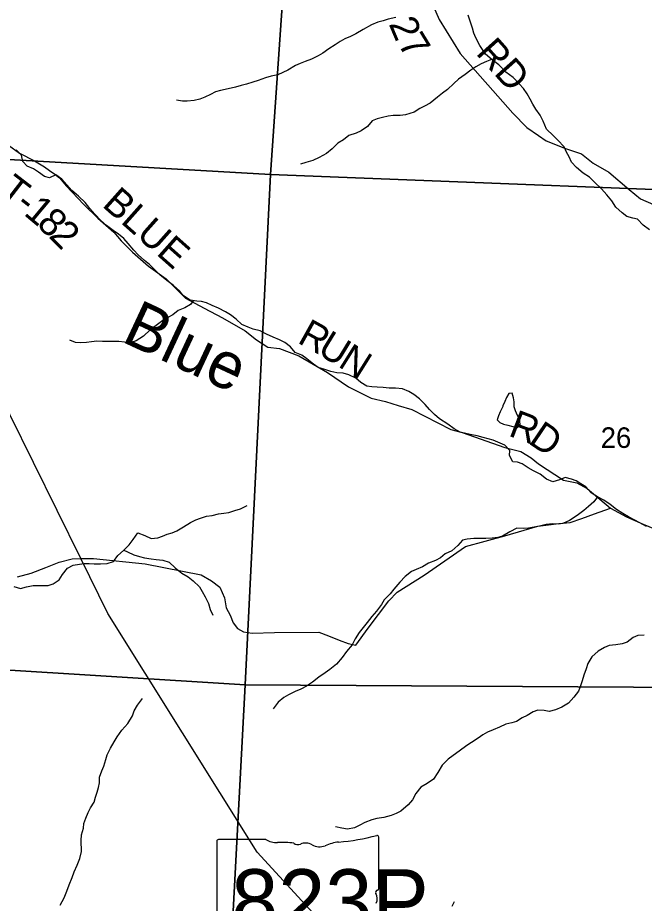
# Model space of a CAD drawing. Extents: x 1624196 to 2029251, y 146837 to 440034.
# Drawn here: x 1840391 to 1847129, y 318336 to 327860 of the extents above; entities that cross this region are included whole.
import ezdxf

# ---------------------------------------------------------------- set-up
doc = ezdxf.new("R2010")
doc.units = 0
for name, color, linetype in [('GM_P_State_Alignment', 7, 'Continuous'), ('GM_P_State_Location', 7, 'Continuous'), ('GM_P_State_Shield', 7, 'Continuous'), ('GM_X_County_Road', 7, 'Continuous'), ('GM_X_County_Road_Text', 7, 'Continuous'), ('GM_X_Minor_Lake', 7, 'Continuous'), ('GM_X_Minor_River', 7, 'Continuous'), ('GM_X_Minor_River_Text', 7, 'Continuous'), ('GM_X_Section', 7, 'Continuous'), ('GM_X_Section_Text', 7, 'Continuous'), ('GM_X_Township_Road', 7, 'Continuous'), ('GM_X_Township_Road_Text', 7, 'Continuous')]:
    doc.layers.add(name, color=color, linetype=linetype)

msp = doc.modelspace()

# ---------------------------------------------------------------- linework, layer by layer
at = {"layer": 'GM_P_State_Alignment'}
msp.add_lwpolyline([(1856781.2, 313700.4), (1856167.1, 314329.7), (1855771, 314749.9), (1855739.3, 314783.5), (1855207.8, 315406), (1854365.2, 315859.8), (1853431.9, 316274.8), (1852915.9, 316442.4), (1852167.3, 316507), (1845388.3, 316825.9), (1843966.6, 317796.8), (1842964.2, 318887.7), (1841361.5, 321454), (1841070.6, 322042.9), (1839794.7, 324625.9)], dxfattribs=at)
at = {"layer": 'GM_P_State_Shield'}
for p, q in [((1844272.7, 318496), (1844272.7, 319048.7)), ((1842532.5, 319004.3), (1842532.5, 317947.7)), ((1843059.2, 319022.5), (1842549.6, 319022.5)), ((1844272.5, 318496.1), (1844272.7, 318496))]:
    msp.add_line(p, q, dxfattribs=at)
for centre, major_axis, start_param, end_param in [((1843652.8, 320463.1), (1845.5, 0), 4.814394, 5.042369), ((1844253.4, 319051), (19.4, 0), 6.141152, 7.989035), ((1842552.4, 319006.6), (20.2, 0), 1.712693, 3.28349), ((1843180.6, 319145.2), (195.5, 0), 4.042523, 4.731795), ((1843245.4, 318429.3), (702, 0), 1.404758, 1.657858), ((1843404.8, 319012.1), (56.4, 0), 3.836095, 5.185415), ((1843487.6, 318890), (117.3, 0), 0.950623, 2.079405), ((1843639, 319057.5), (141.1, 0), 4.081561, 5.145723), ((1843888.2, 318699.8), (371.3, 0), 1.699011, 2.107814), ((1844268.2, 318455.4), (30, 0), 1.883978, 3.671073), ((1844252, 318493.8), (20.7, 0), 5.05454, 6.418171), ((1844077.5, 318385.5), (180, 0), 5.934695, 6.695948)]:
    msp.add_ellipse(centre, major_axis=major_axis, ratio=0.8, start_param=start_param, end_param=end_param, dxfattribs=at)
at = {"layer": 'GM_X_County_Road'}
for points in [[(1844861.7, 327981.3), (1844924.2, 327840), (1845148.5, 327474.6), (1845715.9, 326832), (1845866.6, 326678), (1845990.2, 326591.8), (1846073.2, 326534.9), (1846282.9, 326452.1), (1846452, 326394.6), (1846579.9, 326294.4), (1846745.7, 326198.8), (1846965, 326013.8), (1847086.9, 325911.5), (1847228.1, 325849.5)], [(1840389.3, 321847.6), (1840534.9, 321888), (1840692.1, 321948.6), (1840835.3, 322005), (1840976.9, 322041.4), (1841070.6, 322042.9), (1841205.1, 322045), (1841762.9, 321985.6), (1842363.6, 321866.8), (1842474.8, 321804.4), (1842566, 321735.7), (1842616, 321622.2), (1842633.8, 321512.2), (1842675.2, 321434.7), (1842708.6, 321353), (1842755.7, 321289.6), (1842820.3, 321254.5), (1842912.7, 321241.9), (1843150.9, 321247.7), (1843629.4, 321253.3), (1843732.2, 321212.8), (1843849.1, 321166.6), (1843943.9, 321130), (1844028.3, 321113.3), (1844159.4, 321293.8), (1844382.8, 321590.1), (1844469.4, 321681.7), (1844762.8, 321864.8), (1845204.5, 322174.8), (1845629.9, 322286.8), (1845984.1, 322391.6), (1846068.8, 322401.2), (1846209.6, 322420.4), (1846331.1, 322431.5), (1846457.4, 322473.1), (1846593.4, 322524.3), (1846764.5, 322586.7)], [(1846764.5, 322586.7), (1846937.2, 322490.8), (1847116.3, 322414), (1847762.3, 322146.8), (1847964.6, 322056.4), (1848130.9, 321925.3), (1848409.2, 321778.1), (1848537.1, 321730.1), (1848786.6, 321672.6), (1849057.5, 321557.8), (1849194.5, 321509.8), (1849311.7, 321447.5), (1849412.9, 321373.1), (1849510.6, 321288.2), (1849840.9, 321056.9), (1850077.2, 320934.3), (1850206.3, 320878.2), (1850362.5, 320758.3), (1850557.2, 320632.9)]]:
    msp.add_lwpolyline(points, dxfattribs=at)
at = {"layer": 'GM_X_Minor_Lake'}
for points in [[(1845780.8, 323472.1), (1845793.9, 323489.8), (1845788.1, 323542), (1845766.2, 323582.1), (1845744.3, 323630.3), (1845728.4, 323674.5), (1845728.6, 323730.6), (1845720.7, 323772.7), (1845708.8, 323822.8), (1845670.8, 323816.9), (1845648.6, 323774.9), (1845628.5, 323732.9), (1845608.3, 323684.9), (1845606.2, 323677.8)], [(1845606.2, 323677.8), (1845580.1, 323620.8), (1845559.9, 323576.8), (1845545.8, 323536.8), (1845573.7, 323506.6), (1845615.7, 323488.5), (1845659.7, 323478.3), (1845713.8, 323464.1), (1845765.8, 323451.9), (1845780.8, 323472.1)]]:
    msp.add_lwpolyline(points, dxfattribs=at)
at = {"layer": 'GM_X_Minor_River'}
for points in [[(1847183.9, 325579.4), (1847115.9, 325629.7), (1847056.1, 325692), (1847006, 325702.2), (1846942, 325722.5), (1846890.1, 325762.8), (1846824.2, 325823.1), (1846780.3, 325889.4), (1846724.4, 325955.7), (1846668.6, 326020), (1846594.7, 326092.4), (1846538.8, 326144.7), (1846470.8, 326187), (1846400.9, 326247.4), (1846345, 326307.7), (1846319.2, 326363.9), (1846293.3, 326414.1), (1846267.4, 326470.3), (1846199.6, 326542.7), (1846147.6, 326593), (1846075.7, 326661.4), (1846040, 326745.7), (1846008.1, 326811.9), (1845962.3, 326876.2), (1845928.4, 326928.4), (1845902.5, 326982.6), (1845868.6, 327040.8), (1845828.8, 327097.1), (1845782.9, 327149.4), (1845719, 327217.7), (1845641.1, 327274.1), (1845563.2, 327352.5), (1845491.3, 327404.9), (1845421.4, 327467.2), (1845359.6, 327561.6), (1845317.8, 327641.9), (1845295.9, 327694.1), (1845280, 327746.3), (1845260.2, 327812.5), (1845234.4, 327886.7)], [(1844457.4, 327863.3), (1844375.2, 327843.6), (1844319.1, 327827.7), (1844265, 327809.9), (1844194.8, 327782), (1844106.6, 327734.3), (1844028.3, 327684.4), (1843968.2, 327658.6), (1843910, 327632.7), (1843859.9, 327602.8), (1843805.7, 327569), (1843737.5, 327523.1), (1843673.3, 327477.2), (1843623.1, 327451.3), (1843550.9, 327415.5), (1843482.8, 327387.7), (1843428.7, 327367.8), (1843376.5, 327344), (1843296.3, 327296.1), (1843242.1, 327270.3), (1843188, 327246.4), (1843117.9, 327230.6), (1843055.8, 327214.8), (1842975.6, 327185), (1842919.4, 327167.1), (1842851.3, 327145.3), (1842793.2, 327129.5), (1842731.1, 327113.7), (1842652.9, 327093.9), (1842572.8, 327078.2), (1842516.7, 327062.3), (1842462.5, 327032.4), (1842404.3, 327006.6), (1842350.2, 326982.7), (1842288.1, 326968.9), (1842214, 326961.1), (1842163.9, 326961.3), (1842097.9, 326971.6)], [(1845485.7, 327409.9), (1845431.1, 327389), (1845373, 327363.2), (1845318.8, 327331.3), (1845262.7, 327295.4), (1845202.5, 327249.5), (1845132.2, 327199.7), (1845080, 327153.8), (1845011.7, 327087.9), (1844957.6, 327048), (1844905.4, 327006), (1844827.1, 326942.2), (1844764.9, 326908.3), (1844714.8, 326884.5), (1844654.6, 326844.6), (1844560.4, 326814.8), (1844504.3, 326807), (1844428.2, 326809.3), (1844374.1, 326799.4), (1844314, 326785.6), (1844255.9, 326771.8), (1844203.8, 326751.9), (1844153.5, 326688), (1844083.3, 326644.1), (1844029.1, 326618.2), (1843953, 326592.5), (1843892.8, 326544.6), (1843834.6, 326510.7), (1843772.3, 326450.8), (1843710.1, 326400.9), (1843631.9, 326357.1), (1843565.7, 326325.2), (1843489.6, 326303.4), (1843431.4, 326285.6)], [(1841870.1, 325144.6), (1841806.3, 325204.9), (1841754.3, 325247.2), (1841684.4, 325309.6), (1841638.5, 325359.8), (1841578.6, 325432.2), (1841530.8, 325484.5), (1841472.8, 325532.8), (1841418.9, 325573), (1841346.9, 325623.4), (1841285, 325677.7), (1841219.2, 325746.1), (1841165.3, 325808.4), (1841115.4, 325870.7), (1841043.5, 325941.1), (1840971.6, 326001.5), (1840863.8, 326122.1), (1840801.9, 326170.4), (1840733.7, 326136.6), (1840677.7, 326150.8), (1840613.8, 326199.1), (1840561.8, 326233.3), (1840493.8, 326261.6), (1840445.9, 326313.9), (1840432.1, 326382.1), (1840374.2, 326440.4)], [(1847152.3, 322387), (1847080.3, 322429.3), (1847028.3, 322457.5), (1846958.4, 322491.8), (1846898.4, 322528.1), (1846830.5, 322572.4), (1846760.5, 322624.8), (1846692.6, 322673.1), (1846624.6, 322707.4), (1846558.7, 322751.7), (1846498.8, 322816.1), (1846446.8, 322848.3), (1846394.8, 322878.5), (1846344.8, 322896.8), (1846278.8, 322915), (1846216.7, 322891.2), (1846146.5, 322867.4), (1846076.5, 322897.7), (1846008.6, 322950), (1845938.6, 322988.3), (1845880.6, 323018.6), (1845816.7, 323060.9), (1845764.7, 323079.1), (1845714.6, 323085.3), (1845680.8, 323153.5), (1845683, 323205.6), (1845629.1, 323261.9), (1845577.1, 323284.2), (1845503.1, 323316.5), (1845451, 323332.7), (1845395, 323344.9), (1845331, 323363.2), (1845275, 323373.4), (1845222.9, 323383.6), (1845148.9, 323403.9), (1845082.9, 323438.2), (1845015, 323488.5), (1844927.1, 323546.9), (1844871.1, 323591.2), (1844819.2, 323647.5), (1844773.3, 323701.8), (1844711.4, 323760.1), (1844651.5, 323806.4), (1844597.5, 323840.6), (1844529.5, 323866.9), (1844451.5, 323877.2), (1844385.4, 323877.4), (1844321.3, 323881.6), (1844255.3, 323887.9), (1844197.2, 323890.1), (1844145.2, 323898.3), (1844079.2, 323936.6), (1844025.3, 323984.9), (1843951.3, 324019.2), (1843891.3, 324035.4), (1843823.2, 324039.7), (1843757.2, 324055.9), (1843693.2, 324078.2), (1843623.1, 324098.5), (1843571.2, 324132.7), (1843501.3, 324191.1), (1843445.3, 324229.3), (1843373.3, 324257.6), (1843323.4, 324319.9), (1843261.5, 324366.2), (1843207.5, 324396.5), (1843139.5, 324422.8), (1843067.5, 324457.1), (1842997.6, 324493.4), (1842921.5, 324511.7), (1842869.5, 324531.9), (1842801.5, 324560.2), (1842741.6, 324618.5), (1842679.7, 324662.8), (1842623.7, 324697.1), (1842549.8, 324735.4), (1842481.8, 324763.7), (1842421.8, 324792), (1842367.7, 324806.2), (1842315.7, 324810.4), (1842243.6, 324820.6), (1842171.7, 324871), (1842129.8, 324923.2), (1842065.9, 324981.6), (1841994, 325033.9), (1841924.1, 325092.3), (1841870.1, 325144.6)], [(1842278.1, 324815.7), (1842247.5, 324776.5), (1842189.3, 324740.7), (1842117.2, 324710.9), (1842059, 324665), (1842004.8, 324637.1), (1841952.6, 324605.2), (1841880.4, 324551.3), (1841814.2, 324503.5), (1841741.9, 324433.6), (1841663.6, 324383.7), (1841595.5, 324361.9), (1841537.4, 324372.1), (1841479.4, 324378.4), (1841423.3, 324378.5), (1841359.2, 324378.8), (1841303.2, 324379), (1841243.1, 324381.2), (1841183, 324373.4), (1841130.9, 324365.5), (1841062.8, 324361.8), (1841012.8, 324368), (1840952.8, 324392.2)], [(1846625.4, 322707), (1846586.4, 322653.4), (1846530.2, 322601.5), (1846478, 322559.6), (1846407.7, 322505.7), (1846323.5, 322451.9), (1846253.3, 322420.1), (1846203.2, 322414.3), (1846145.2, 322416.5), (1846073, 322410.7), (1846000.9, 322392.9), (1845884.7, 322369.2), (1845832.6, 322365.4), (1845756.6, 322371.7), (1845684.3, 322331.9), (1845604.1, 322284), (1845554, 322270.2), (1845491.9, 322262.4), (1845423.8, 322260.6), (1845369.7, 322258.8), (1845295.7, 322259), (1845223.5, 322251.2), (1845173.5, 322241.4), (1845123.2, 322183.5), (1845059, 322127.6), (1844988.8, 322095.7), (1844936.6, 322051.8), (1844884.5, 322023.9), (1844808.3, 321994.1), (1844744.1, 321954.3), (1844675.9, 321926.5), (1844625.8, 321902.6), (1844555.6, 321850.7), (1844501.3, 321788.8), (1844437, 321714.8), (1844396.8, 321662.8), (1844332.5, 321598.9), (1844304.4, 321548.9), (1844248.1, 321479), (1844197.8, 321421), (1844147.6, 321355.1), (1844105.4, 321303.1), (1844061.2, 321249.1), (1844020.9, 321179.1), (1843988.7, 321115.1), (1843926.4, 321043.2), (1843878.1, 320979.2), (1843819.9, 320909.2), (1843745.6, 320849.4), (1843695.4, 320815.5), (1843627.2, 320769.6), (1843561, 320713.7), (1843494.8, 320671.9), (1843434.6, 320638), (1843374.4, 320614.1), (1843304.2, 320576.3), (1843254.1, 320550.4), (1843189.9, 320500.5), (1843137.6, 320426.6)], [(1840348.2, 321742.8), (1840420.2, 321722.5), (1840484.3, 321738.3), (1840556.4, 321754.1), (1840716.6, 321753.6), (1840770.8, 321773.4), (1840835, 321813.3), (1840871.2, 321871.3), (1840925.4, 321941.2), (1840987.6, 321973.1), (1841053.7, 321984.9), (1841105.8, 321988.7), (1841157.9, 321990.5), (1841213.9, 321986.3), (1841282, 321988.1), (1841352.1, 321991.9), (1841422.3, 322011.7), (1841468.5, 322075.7), (1841528.7, 322129.6), (1841589, 322189.5), (1841631.2, 322249.5), (1841683.5, 322319.4), (1841757.5, 322293.1), (1841825.5, 322260.8), (1841897.6, 322266.6), (1841947.7, 322284.4), (1841997.8, 322306.3), (1842049.9, 322320.2), (1842102.1, 322342), (1842172.3, 322383.9), (1842250.5, 322431.7), (1842304.7, 322459.6), (1842356.8, 322479.4), (1842420.9, 322499.3), (1842483, 322507.1), (1842551.2, 322522.9), (1842607.2, 322532.7), (1842659.3, 322540.5), (1842725.5, 322560.3), (1842787.6, 322578.2), (1842857.8, 322614)], [(1841532.8, 322133.6), (1841570.8, 322117.4), (1841638.7, 322083.1), (1841698.8, 322066.8), (1841754.8, 322052.6), (1841824.8, 322040.4), (1841880.9, 322032.1), (1841950.9, 322025.9), (1842021, 322005.6), (1842082.9, 321945.3), (1842154.8, 321886.9), (1842224.7, 321848.6), (1842276.7, 321804.3), (1842344.6, 321738), (1842372.5, 321687.8), (1842406.3, 321631.5), (1842442.1, 321559.3), (1842462, 321495.1), (1842487.8, 321434.8)], [(1847128.8, 321220.6), (1847058.7, 321214.9), (1847008.5, 321193), (1846944.3, 321145.1), (1846892.2, 321125.3), (1846824.1, 321115.5), (1846752, 321107.7), (1846699.9, 321085.8), (1846631.7, 321048), (1846563.4, 320986.1), (1846521.1, 320914.1), (1846504.9, 320856), (1846478.7, 320790), (1846460.5, 320729.9), (1846444.3, 320673.9), (1846422.1, 320617.8), (1846369.9, 320551.9), (1846313.6, 320487.9), (1846241.4, 320444.1), (1846175.2, 320416.2), (1846105.1, 320398.5), (1846053, 320408.6), (1845983, 320414.9), (1845932.9, 320395), (1845870.7, 320355.2), (1845814.5, 320329.3), (1845754.3, 320291.4), (1845704.2, 320275.6), (1845638.1, 320263.8), (1845571.9, 320231.9), (1845503.8, 320200.1), (1845443.6, 320176.3), (1845393.5, 320146.4), (1845341.3, 320110.5), (1845269.1, 320064.6), (1845218.9, 320032.7), (1845138.6, 319970.9), (1845072.4, 319925), (1845020.2, 319887.1), (1844954, 319821.2), (1844909.7, 319743.2), (1844861.4, 319671.2), (1844793.2, 319623.3), (1844725, 319583.5), (1844670.7, 319515.5), (1844636.5, 319447.5), (1844590.3, 319393.5), (1844510, 319325.7), (1844459.8, 319301.8), (1844405.7, 319281.9), (1844327.5, 319260.1), (1844251.4, 319246.4), (1844197.3, 319234.5), (1844125.1, 319206.7), (1844071, 319176.8), (1844012.8, 319149), (1843938.7, 319135.2), (1843874.6, 319143.4), (1843806.6, 319159.7)], [(1841072.9, 319012.6), (1841075.1, 319070.8), (1841097.3, 319142.9), (1841103.5, 319193), (1841121.7, 319251), (1841149.9, 319313.1), (1841174.1, 319363.1), (1841214.3, 319423.1), (1841228.5, 319479.1), (1841246.7, 319531.2), (1841260.8, 319581.2), (1841271, 319631.3), (1841269.2, 319693.4), (1841295.4, 319761.5), (1841315.6, 319811.5), (1841339.8, 319883.6), (1841352, 319933.6), (1841390.2, 320005.7), (1841428.5, 320073.7), (1841460.7, 320127.7), (1841511, 320199.6), (1841573.3, 320269.6), (1841623.6, 320353.6), (1841641.7, 320405.6), (1841680, 320467.6), (1841734.2, 320537.6)], [(1840845.5, 318316.3), (1840891.3, 318396.5), (1840919.1, 318466.7), (1840945, 318534.8), (1840976.8, 318613), (1840998.6, 318675.2), (1841030.5, 318745.4), (1841058.3, 318817.5), (1841076.1, 318891.7), (1841072.9, 319012.6)], [(1845061.3, 318304.5), (1845087.2, 318354.7)]]:
    msp.add_lwpolyline(points, dxfattribs=at)
at = {"layer": 'GM_X_Section'}
for points in [[(1837853.1, 331870.4), (1843486, 331613.3), (1843109.8, 326172.9), (1837539.1, 326491.8)], [(1843486, 331613.3), (1849519, 331354.2), (1849334.8, 325928.9), (1843109.8, 326172.9)], [(1843109.8, 326172.9), (1842837.2, 320686.1), (1837198.7, 321037.3), (1837326, 323788.8), (1837539.1, 326491.8)], [(1843109.8, 326172.9), (1849334.8, 325928.9), (1849522.5, 322955.8), (1849397.3, 320646.3), (1842837.2, 320686.1)], [(1842837.2, 320686.1), (1842499.4, 314329.7), (1836688.3, 314559.5), (1837198.7, 321037.3)], [(1842837.2, 320686.1), (1849397.3, 320646.3), (1849282.6, 317855.4), (1847894.6, 314111.9), (1842499.4, 314329.7)]]:
    msp.add_lwpolyline(points, close=True, dxfattribs=at)
at = {"layer": 'GM_X_Township_Road'}
msp.add_lwpolyline([(1840251.8, 326517.8), (1840411.5, 326404.1), (1840572.9, 326320.1), (1840678.3, 326255.9), (1840732.6, 326218), (1840789.9, 326175.5), (1840839.7, 326137.6), (1840910.2, 326049.9), (1841101.1, 325852.1), (1841252.4, 325702.5), (1841426.1, 325554.5), (1841501.9, 325459.5), (1841626.1, 325339.8), (1841795.5, 325188.4), (1841987.6, 325050.5), (1842195.4, 324844.9), (1842396.5, 324736.4), (1842593, 324632.4), (1842837, 324492.3), (1842956.8, 324394.7), (1843082.2, 324318.1), (1843207.6, 324304.1), (1843415.4, 324224), (1843722, 324042.8), (1843949.5, 323889.5), (1844191, 323768.7), (1844344.3, 323731.6), (1844483.6, 323689.7), (1844630.4, 323648), (1845049.4, 323430.5), (1845170.9, 323398.5), (1845628.3, 323238.6), (1845801, 323193.8), (1845912.9, 323126.6), (1845989.7, 323062.6), (1846261.5, 322886.6), (1846402.2, 322857.9), (1846514.2, 322797.1), (1846764.5, 322586.7)], dxfattribs=at)

# ---------------------------------------------------------------- texts
at = {"layer": 'GM_P_State_Location'}
msp.add_text('823P', height=1, rotation=0.00001, dxfattribs=at).set_placement((1842959.6, 318360.3))
for s in ['s', 'r']:
    msp.add_text(s, height=1, dxfattribs=at).set_placement((1843383, 318405.8))
at = {"layer": 'GM_P_State_Shield'}
msp.add_text('823P', height=680, dxfattribs=at).set_placement((1842686.9, 318022.2))
at = {"layer": 'GM_X_County_Road_Text'}
for s, rotation, p in [('2', 292.94787, (1844377.7, 327794.1)), ('7', 301.42568, (1844471.9, 327580.8)), ('RD', 311.84, (1845309.2, 327474.3))]:
    msp.add_text(s, height=300, rotation=rotation, dxfattribs=at).set_placement(p)
at = {"layer": 'GM_X_Minor_River_Text'}
msp.add_text('Blue', height=499.97, rotation=334.99939, dxfattribs=at).set_placement((1841493.9, 324382.9))
at = {"layer": 'GM_X_Section_Text'}
msp.add_text('26', height=221, rotation=0.00001, dxfattribs=at).set_placement((1846660, 323233.4))
at = {"layer": 'GM_X_Township_Road_Text'}
for s, rotation, p in [('T', 322.3964, (1840173.9, 325957.5)), ('BLUE', 318.36726, (1841287.6, 325837.5)), ('-', 321.81077, (1840351, 325821.1)), ('1', 320.06251, (1840446, 325746.4)), ('8', 316.00096, (1840583.5, 325631.6)), ('2', 314.73875, (1840715.2, 325504.4)), ('R', 330.89271, (1843387.7, 324370)), ('U', 328.61205, (1843600.3, 324251.7)), ('N', 327.89538, (1843824.8, 324114.7)), ('R', 339.20824, (1845657.2, 323367.8)), ('D', 325.87347, (1845871.3, 323288.8))]:
    msp.add_text(s, height=300, rotation=rotation, dxfattribs=at).set_placement(p)

doc.saveas('drawing.dxf')
